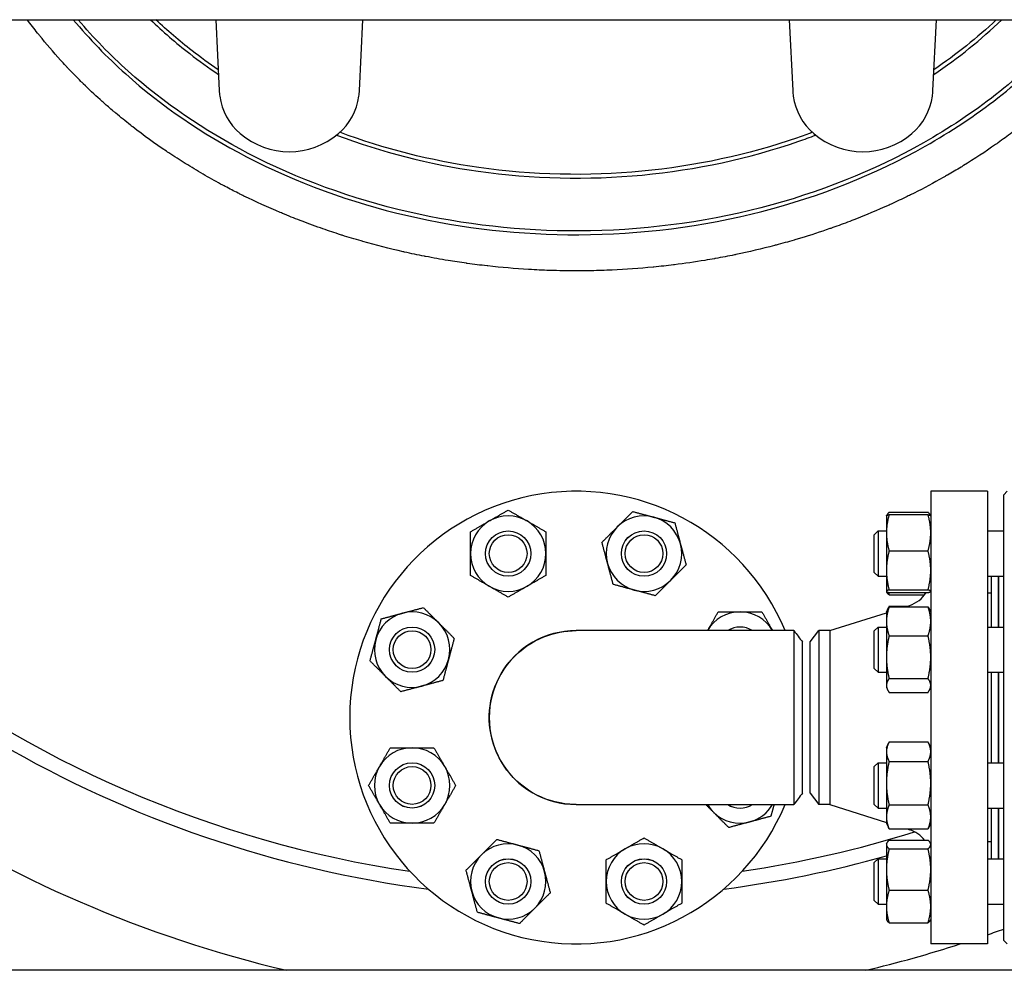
# Model space of a CAD drawing. Header units: inches. Extents: x 18 to 846, y -44 to 561.
# Tile 532 of 642: x 721 to 738, y 210 to 226. Entities that reach past the tile are written whole.
import ezdxf

# ---------------------------------------------------------------- set-up
doc = ezdxf.new("R2010")
doc.units = ezdxf.units.IN
doc.header["$LTSCALE"] = 24
doc.header["$MEASUREMENT"] = 0
doc.layers.add('Visible (ANSI)', color=7, linetype='Continuous', lineweight=30)

msp = doc.modelspace()

# ---------------------------------------------------------------- linework, layer by layer
at = {"layer": 'Visible (ANSI)'}
for p, q in [((673.0008, 226.2065), (750.0008, 226.2065)), ((724.61314, 226.20651), (724.66935, 225.03133)), ((726.99226, 225.03133), (727.04847, 226.20653)), ((734.11314, 226.20651), (734.16935, 225.03133)), ((736.49226, 225.03133), (736.54847, 226.20653)), ((736.4558, 218.394), (736.4558, 210.894)), ((737.3958, 218.394), (736.4558, 218.394)), ((737.3958, 218.394), (737.3958, 210.894)), ((737.66454, 218.33495), (737.7236, 218.394)), ((737.66454, 210.95306), (737.66454, 218.33495)), ((735.7218, 217.98521), (735.72235, 217.98637)), ((735.7218, 217.98521), (735.7218, 217.70515)), ((735.72235, 217.98637), (735.72778, 217.99802)), ((735.76689, 218.04461), (736.41072, 218.04461)), ((735.76689, 218.00606), (736.41072, 218.00606)), ((736.45526, 217.98637), (736.44983, 217.99802)), ((736.4558, 217.98521), (736.45526, 217.98637)), ((735.5208, 217.67271), (735.5833, 217.73521)), ((735.5208, 217.04771), (735.5208, 217.67271)), ((735.5833, 217.73521), (735.5833, 216.98521)), ((735.5833, 217.73521), (735.7218, 217.73521)), ((735.7218, 217.70515), (735.7218, 217.08131)), ((737.3958, 217.73521), (737.66454, 217.73521)), ((735.76689, 217.40424), (736.41072, 217.40424)), ((735.5208, 217.04771), (735.5833, 216.98521)), ((735.5833, 216.98521), (735.7218, 216.98521)), ((735.7218, 217.08131), (735.7218, 216.73637)), ((737.3958, 216.98521), (737.66454, 216.98521)), ((737.4608, 216.14409), (737.4608, 216.98521)), ((737.5808, 216.14409), (737.5808, 216.98521)), ((737.5858, 216.14409), (737.5858, 216.98521)), ((735.7218, 216.73637), (735.7218, 216.73521)), ((735.7218, 216.73521), (735.72235, 216.73404)), ((735.72235, 216.73404), (735.72778, 216.7224)), ((735.76689, 216.75839), (736.41072, 216.75839)), ((735.76689, 216.71436), (736.41072, 216.71436)), ((735.76689, 216.67581), (736.35253, 216.67581)), ((736.4558, 216.73521), (736.45526, 216.73404)), ((737.4558, 216.704), (737.3958, 216.704)), ((737.4558, 216.704), (737.4558, 216.14409)), ((735.73768, 216.42814), (735.75603, 216.46748)), ((735.76689, 216.48943), (736.06252, 216.48943)), ((735.76689, 216.47629), (736.41072, 216.47629)), ((736.021, 216.47629), (736.10678, 216.50345)), ((737.4558, 216.584), (737.4608, 216.584)), ((737.5808, 216.584), (737.5858, 216.584)), ((734.78247, 216.084), (735.7218, 216.38152)), ((735.7218, 216.39409), (735.73768, 216.42814)), ((735.7218, 216.39409), (735.7218, 216.23717)), ((736.4558, 216.39409), (736.43993, 216.42814)), ((735.5208, 216.08159), (735.5833, 216.14409)), ((735.5833, 216.14409), (735.5833, 215.39409)), ((735.5833, 216.14409), (735.7218, 216.14409)), ((735.7218, 216.23717), (735.7218, 215.64446)), ((737.3958, 216.14409), (737.66454, 216.14409)), ((734.18842, 216.084), (730.58351, 216.084)), ((734.4558, 215.8965), (734.59968, 216.084)), ((734.78247, 216.084), (734.59968, 216.084)), ((734.59968, 216.084), (734.59968, 213.204)), ((734.78247, 216.084), (734.78247, 213.204)), ((735.5208, 215.45659), (735.5208, 216.08159)), ((735.76689, 215.99806), (736.41072, 215.99806)), ((734.3308, 213.39154), (734.3308, 215.89649)), ((734.4558, 213.3915), (734.4558, 215.8965)), ((735.7218, 215.64446), (735.7218, 215.17638)), ((735.5208, 215.45659), (735.5833, 215.39409)), ((735.5833, 215.39409), (735.7218, 215.39409)), ((737.3958, 215.39409), (737.66454, 215.39409)), ((737.4558, 215.39409), (737.4558, 213.89391)), ((737.4608, 213.89391), (737.4608, 215.39409)), ((737.5808, 213.89391), (737.5808, 215.39409)), ((737.5858, 213.89391), (737.5858, 215.39409)), ((735.7218, 215.17638), (735.7218, 215.14409)), ((735.7218, 215.14409), (735.73768, 215.11004)), ((735.76689, 215.29086), (736.41072, 215.29086)), ((736.4558, 215.14409), (736.43993, 215.11004)), ((735.76689, 215.0619), (736.41072, 215.0619)), ((735.7218, 214.14391), (735.75603, 214.2173)), ((735.76689, 214.23926), (736.41072, 214.23926)), ((736.4558, 214.14391), (736.42158, 214.2173)), ((735.7218, 214.14391), (735.7218, 214.07824)), ((735.7218, 214.07824), (735.7218, 213.55704)), ((735.5208, 213.83141), (735.5833, 213.89391)), ((735.5833, 213.89391), (735.5833, 213.14391)), ((735.5833, 213.89391), (735.7218, 213.89391)), ((735.76689, 213.91721), (736.41072, 213.91721)), ((737.3958, 213.89391), (737.66454, 213.89391)), ((735.5208, 213.20641), (735.5208, 213.83141)), ((735.7218, 213.55704), (735.7218, 212.99772)), ((734.4558, 213.3915), (734.59968, 213.204)), ((730.58351, 213.204), (734.18842, 213.204)), ((734.78247, 213.204), (734.59968, 213.204)), ((734.78247, 213.204), (735.7218, 212.90648)), ((735.5208, 213.20641), (735.5833, 213.14391)), ((735.76689, 213.19687), (736.41072, 213.19687)), ((735.5833, 213.14391), (735.7218, 213.14391)), ((737.3958, 213.14391), (737.66454, 213.14391)), ((737.4558, 213.14391), (737.4558, 212.584)), ((737.4608, 212.3028), (737.4608, 213.14391)), ((737.5808, 212.3028), (737.5808, 213.14391)), ((737.5858, 212.3028), (737.5858, 213.14391)), ((735.7218, 212.99772), (735.7218, 212.89391)), ((735.7218, 212.89391), (735.75603, 212.82052)), ((736.4558, 212.89391), (736.42158, 212.82052)), ((735.76689, 212.79857), (736.41072, 212.79857)), ((736.06252, 212.79857), (736.10678, 212.78455)), ((737.4558, 212.704), (737.4608, 212.704)), ((737.5808, 212.704), (737.5858, 212.704)), ((735.7218, 212.5528), (735.72778, 212.56561)), ((735.7218, 212.5528), (735.7218, 212.54024)), ((735.7218, 212.54024), (735.7218, 212.12609)), ((735.76689, 212.6122), (736.41072, 212.6122)), ((736.4558, 212.5528), (736.44983, 212.56561)), ((737.4558, 212.584), (737.3958, 212.584)), ((735.76689, 212.46829), (736.41072, 212.46829)), ((735.5208, 212.2403), (735.5833, 212.3028)), ((735.5208, 211.6153), (735.5208, 212.2403)), ((735.5833, 212.3028), (735.5833, 211.5528)), ((735.5833, 212.3028), (735.7218, 212.3028)), ((737.3958, 212.3028), (737.66454, 212.3028)), ((735.7218, 212.12609), (735.7218, 211.51364)), ((735.76689, 211.78389), (736.41072, 211.78389)), ((735.5208, 211.6153), (735.5833, 211.5528)), ((735.5833, 211.5528), (735.7218, 211.5528)), ((737.3958, 211.5528), (737.66454, 211.5528)), ((735.7218, 211.51364), (735.7218, 211.3028)), ((735.7218, 211.3028), (735.72778, 211.28999)), ((735.76689, 211.24339), (736.41072, 211.24339)), ((736.4558, 211.3028), (736.44983, 211.28999)), ((737.66454, 210.95306), (737.7236, 210.894)), ((737.3958, 210.894), (736.4558, 210.894)), ((750.0008, 210.4565), (673.0008, 210.4565))]:
    msp.add_line(p, q, dxfattribs=at)
for centre, radius in [((729.45572, 217.36021), 0.37513), ((729.45572, 217.36021), 0.375), ((729.45572, 217.36021), 0.3125), ((731.70589, 217.36021), 0.37513), ((731.70589, 217.36021), 0.375), ((731.70589, 217.36021), 0.3125), ((727.8646, 215.76909), 0.37513), ((727.8646, 215.76909), 0.375), ((727.8646, 215.76909), 0.3125), ((727.8646, 213.51891), 0.37513), ((727.8646, 213.51891), 0.375), ((727.8646, 213.51891), 0.3125), ((729.45572, 211.9278), 0.37513), ((729.45572, 211.9278), 0.375), ((729.45572, 211.9278), 0.3125), ((731.70589, 211.9278), 0.37513), ((731.70589, 211.9278), 0.375), ((731.70589, 211.9278), 0.3125)]:
    msp.add_circle(centre, radius, dxfattribs=at)
for centre, radius, start, end in [((725.66821, 225.0791), 1, 187.965548, 229.428759), ((725.9934, 225.0791), 1, 310.571241, 352.034452), ((735.16821, 225.0791), 1, 187.965548, 229.428759), ((735.4934, 225.0791), 1, 310.571241, 352.034452), ((725.8308, 225.269), 1.25, 229.428759, 310.571241), ((735.3308, 225.269), 1.25, 229.428759, 310.571241), ((730.5808, 230.644), 18.75, 202.078969, 261.558657), ((730.5808, 230.644), 19, 217, 262.601049), ((730.5808, 214.644), 3.75, 22.581673, 337.418327), ((730.5808, 230.644), 20.75, 217, 256.628632), ((729.45572, 217.36021), 0.625, 60, 120), ((731.70589, 217.36021), 0.625, 75, 135), ((731.70589, 217.36021), 0.625, 15, 75), ((729.45572, 217.36021), 0.625, 120, 180), ((729.45572, 217.36021), 0.625, 0, 60), ((731.70589, 217.36021), 0.625, 135, 195), ((731.70589, 217.36021), 0.625, 315, 15), ((729.45572, 217.36021), 0.625, 180, 240), ((729.45572, 217.36021), 0.625, 300, 0), ((731.70589, 217.36021), 0.625, 195, 255), ((729.45572, 217.36021), 0.625, 240, 300), ((731.70589, 217.36021), 0.625, 255, 315), ((735.9558, 216.98012), 0.5, 287.574716, 327.891966), ((727.8646, 215.76909), 0.625, 105, 165), ((727.8646, 215.76909), 0.625, 45, 105), ((733.29701, 215.76909), 0.625, 90, 149.744484), ((733.29701, 215.76909), 0.625, 30.255516, 90), ((727.8646, 215.76909), 0.625, 345, 45), ((733.29701, 215.76909), 0.37513, 57.085092, 122.914908), ((733.29701, 215.76909), 0.375, 57.114984, 122.885016), ((730.5808, 214.644), 1.44, 89.94622, 270.05378), ((727.8646, 215.76909), 0.625, 165, 225), ((727.8646, 215.76909), 0.625, 285, 345), ((727.8646, 215.76909), 0.625, 225, 285), ((727.8646, 213.51891), 0.625, 90, 150), ((727.8646, 213.51891), 0.625, 30, 90), ((727.8646, 213.51891), 0.625, 150, 210), ((727.8646, 213.51891), 0.625, 330, 30), ((727.8646, 213.51891), 0.625, 210, 270), ((727.8646, 213.51891), 0.625, 270, 330), ((733.29701, 213.51891), 0.625, 210.255516, 225), ((733.29701, 213.51891), 0.37513, 237.085092, 302.914908), ((733.29701, 213.51891), 0.375, 237.114984, 302.885016), ((733.29701, 213.51891), 0.625, 285, 329.744484), ((733.29701, 213.51891), 0.625, 225, 285), ((730.5808, 230.644), 18.75, 278.441343, 287.395406), ((735.9558, 212.30789), 0.5, 37.489944, 72.425284), ((729.45572, 211.9278), 0.625, 75, 135), ((729.45572, 211.9278), 0.625, 15, 75), ((731.70589, 211.9278), 0.625, 60, 120), ((729.45572, 211.9278), 0.625, 135, 195), ((731.70589, 211.9278), 0.625, 120, 180), ((731.70589, 211.9278), 0.625, 0, 60), ((730.5808, 230.644), 19, 277.398951, 285.69872), ((729.45572, 211.9278), 0.625, 315, 15), ((731.70589, 211.9278), 0.625, 180, 240), ((731.70589, 211.9278), 0.625, 300, 0), ((729.45572, 211.9278), 0.625, 195, 255), ((729.45572, 211.9278), 0.625, 255, 315), ((731.70589, 211.9278), 0.625, 240, 300), ((730.5808, 230.644), 20.75, 289.173737, 289.961282), ((730.5808, 230.644), 20.75, 283.371368, 287.860284)]:
    msp.add_arc(centre, radius, start, end, dxfattribs=at)
for points, knots in [([(739.67116, 226.20651), (739.55413, 226.04808), (739.43134, 225.89352), (739.30381, 225.74366), (739.29233, 225.73017), (739.28081, 225.71671), (739.26925, 225.7033), (739.2209, 225.64718), (739.17188, 225.59172), (739.12222, 225.53692), (739.10964, 225.52304), (739.09702, 225.5092), (739.08436, 225.49541), (739.07229, 225.48226), (739.06019, 225.46915), (739.04805, 225.45608), (738.90844, 225.30579), (738.76406, 225.1607), (738.6158, 225.02112), (738.6029, 225.00897), (738.58997, 224.99687), (738.57701, 224.9848), (738.54307, 224.95321), (738.50893, 224.9219), (738.4746, 224.89088), (738.43914, 224.85883), (738.4034, 224.82703), (738.36741, 224.79547), (738.3546, 224.78424), (738.34175, 224.77304), (738.32887, 224.76188), (738.32866, 224.76169), (738.32844, 224.7615), (738.32823, 224.76132), (738.17144, 224.62537), (738.00985, 224.49419), (737.84423, 224.36813), (737.83078, 224.3579), (737.8173, 224.34769), (737.8038, 224.33753), (737.72674, 224.27949), (737.64883, 224.22256), (737.57016, 224.16676), (737.5565, 224.15708), (737.54283, 224.14743), (737.52913, 224.13782), (737.35571, 224.01611), (737.17866, 223.89989), (736.99889, 223.78939), (736.98521, 223.78098), (736.97152, 223.77261), (736.95781, 223.76427), (736.88355, 223.71908), (736.80885, 223.67487), (736.73378, 223.63165), (736.72333, 223.62563), (736.71288, 223.61964), (736.70241, 223.61366), (736.6891, 223.60605), (736.67578, 223.59848), (736.66244, 223.59093), (736.50353, 223.50103), (736.34214, 223.41501), (736.17867, 223.33295), (736.15349, 223.32032), (736.12827, 223.30777), (736.103, 223.29532), (736.09046, 223.28915), (736.07791, 223.283), (736.06535, 223.27687), (735.97787, 223.23418), (735.88983, 223.19262), (735.80127, 223.15219), (735.78907, 223.14661), (735.77685, 223.14106), (735.76462, 223.13553), (735.57273, 223.04874), (735.37851, 222.96724), (735.18255, 222.8911), (735.17116, 222.88667), (735.15976, 222.88226), (735.14836, 222.87787), (735.05466, 222.8418), (734.96058, 222.80694), (734.86618, 222.77331), (734.8554, 222.76946), (734.84462, 222.76564), (734.83383, 222.76183), (734.81802, 222.75625), (734.8022, 222.7507), (734.78637, 222.74518), (734.62566, 222.68919), (734.46363, 222.63656), (734.30051, 222.5873), (734.27406, 222.57932), (734.24759, 222.57142), (734.22108, 222.56361), (734.21173, 222.56085), (734.20238, 222.55811), (734.19303, 222.55538), (734.09338, 222.52628), (733.99335, 222.49843), (733.89299, 222.47183), (733.88436, 222.46955), (733.87572, 222.46727), (733.86708, 222.465), (733.6551, 222.40931), (733.44175, 222.35924), (733.2274, 222.31473), (733.22032, 222.31326), (733.21325, 222.3118), (733.20617, 222.31034), (733.10119, 222.28873), (732.99596, 222.26845), (732.89055, 222.2495), (732.88431, 222.24838), (732.87807, 222.24726), (732.87183, 222.24615), (732.81967, 222.23685), (732.76746, 222.22788), (732.71521, 222.21923), (732.54736, 222.19145), (732.37892, 222.16699), (732.21002, 222.14584), (732.2055, 222.14528), (732.20097, 222.14471), (732.19644, 222.14415), (732.0868, 222.13054), (731.97698, 222.11832), (731.86701, 222.1075), (731.86338, 222.10715), (731.85974, 222.10679), (731.85611, 222.10644), (731.63041, 222.08442), (731.40411, 222.06828), (731.17756, 222.05799), (731.17585, 222.05792), (731.17414, 222.05784), (731.17242, 222.05776), (731.05893, 222.05266), (730.94537, 222.04902), (730.83179, 222.04686), (730.83107, 222.04684), (730.83035, 222.04683), (730.82963, 222.04681), (730.74917, 222.04529), (730.66869, 222.04451), (730.58822, 222.04447), (730.44001, 222.04438), (730.2918, 222.0468), (730.14369, 222.05172), (730.14241, 222.05176), (730.14114, 222.05181), (730.13986, 222.05185), (730.02692, 222.05563), (729.91407, 222.06087), (729.80127, 222.06756), (729.79897, 222.0677), (729.79667, 222.06784), (729.79437, 222.06798), (729.56874, 222.08149), (729.34335, 222.10083), (729.11859, 222.12603), (729.1144, 222.1265), (729.11021, 222.12697), (729.10603, 222.12744), (728.99684, 222.13979), (728.8878, 222.15352), (728.77897, 222.16863), (728.77393, 222.16933), (728.76889, 222.17004), (728.76385, 222.17074), (728.66227, 222.18497), (728.56086, 222.2004), (728.45967, 222.21704), (728.3356, 222.23744), (728.21175, 222.25968), (728.08821, 222.28374), (728.08159, 222.28503), (728.07497, 222.28633), (728.06835, 222.28763), (727.95801, 222.30931), (727.84792, 222.33245), (727.73814, 222.35706), (727.73074, 222.35872), (727.72335, 222.36038), (727.71595, 222.36206), (727.49173, 222.41275), (727.26883, 222.46957), (727.0478, 222.53253), (727.03882, 222.53509), (727.02984, 222.53766), (727.02086, 222.54024), (726.96734, 222.55561), (726.91394, 222.57134), (726.86066, 222.58744), (726.80978, 222.6028), (726.75901, 222.61849), (726.70836, 222.63451), (726.69854, 222.63762), (726.68873, 222.64074), (726.67891, 222.64387), (726.58149, 222.67495), (726.48449, 222.70725), (726.38797, 222.74076), (726.27235, 222.78089), (726.15718, 222.82285), (726.04255, 222.86663), (726.03108, 222.87102), (726.01962, 222.87542), (726.00816, 222.87984), (725.91042, 222.91752), (725.81308, 222.95654), (725.71622, 222.99689), (725.70417, 223.00191), (725.69213, 223.00695), (725.68009, 223.01201), (725.47725, 223.09732), (725.27657, 223.18848), (725.07884, 223.28539), (725.06603, 223.29166), (725.05325, 223.29796), (725.04047, 223.30428), (725.02127, 223.31378), (725.00209, 223.32334), (724.98294, 223.33295), (724.91118, 223.36897), (724.83982, 223.40576), (724.7689, 223.4433), (724.75581, 223.45023), (724.74273, 223.45719), (724.72966, 223.46417), (724.63154, 223.51661), (724.53429, 223.5705), (724.43799, 223.6258), (724.34009, 223.68203), (724.24286, 223.73991), (724.14642, 223.79942), (724.13276, 223.80786), (724.1191, 223.81633), (724.10547, 223.82483), (724.01456, 223.88151), (723.92438, 223.93965), (723.83504, 223.99923), (723.82134, 224.00836), (723.80766, 224.01753), (723.794, 224.02674), (723.60455, 224.15439), (723.41897, 224.28856), (723.23827, 224.42898), (723.22488, 224.43938), (723.21151, 224.44982), (723.19817, 224.4603), (723.11579, 224.525), (723.03444, 224.591), (722.95421, 224.65828), (722.94102, 224.66935), (722.92785, 224.68044), (722.91472, 224.69158), (722.88726, 224.71486), (722.85992, 224.7383), (722.83273, 224.76188), (722.78647, 224.802), (722.74063, 224.84253), (722.69523, 224.88346), (722.60103, 224.96839), (722.50822, 225.05549), (722.41705, 225.14469), (722.40436, 225.15711), (722.3917, 225.16956), (722.37908, 225.18206), (722.30622, 225.25417), (722.23445, 225.32762), (722.16387, 225.40236), (722.15181, 225.41514), (722.13978, 225.42795), (722.12779, 225.4408), (722.09781, 225.47292), (722.06806, 225.50528), (722.03853, 225.53787), (721.91897, 225.66984), (721.80321, 225.80557), (721.6918, 225.94475), (721.68137, 225.95778), (721.67098, 225.97083), (721.66063, 225.98392), (721.60267, 226.0572), (721.54592, 226.13141), (721.49045, 226.2065)], [0.291761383, 0.291761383, 0.291761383, 0.291761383, 0.301451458, 0.301451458, 0.301451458, 0.302323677, 0.302323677, 0.302323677, 0.305972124, 0.305972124, 0.305972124, 0.306896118, 0.306896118, 0.306896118, 0.307776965, 0.307776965, 0.307776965, 0.317905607, 0.317905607, 0.317905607, 0.318787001, 0.318787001, 0.318787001, 0.321095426, 0.321095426, 0.321095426, 0.323480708, 0.323480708, 0.323480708, 0.324329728, 0.324329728, 0.324329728, 0.324343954, 0.324343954, 0.324343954, 0.334680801, 0.334680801, 0.334680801, 0.335520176, 0.335520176, 0.335520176, 0.340310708, 0.340310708, 0.340310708, 0.341142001, 0.341142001, 0.341142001, 0.351665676, 0.351665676, 0.351665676, 0.352466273, 0.352466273, 0.352466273, 0.356803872, 0.356803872, 0.356803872, 0.35740742, 0.35740742, 0.35740742, 0.358174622, 0.358174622, 0.358174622, 0.367313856, 0.367313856, 0.367313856, 0.368721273, 0.368721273, 0.368721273, 0.369419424, 0.369419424, 0.369419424, 0.374281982, 0.374281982, 0.374281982, 0.374952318, 0.374952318, 0.374952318, 0.385472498, 0.385472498, 0.385472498, 0.386083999, 0.386083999, 0.386083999, 0.391108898, 0.391108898, 0.391108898, 0.391682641, 0.391682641, 0.391682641, 0.392523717, 0.392523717, 0.392523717, 0.401062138, 0.401062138, 0.401062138, 0.402446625, 0.402446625, 0.402446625, 0.402934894, 0.402934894, 0.402934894, 0.408136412, 0.408136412, 0.408136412, 0.408584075, 0.408584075, 0.408584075, 0.4195652, 0.4195652, 0.4195652, 0.419927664, 0.419927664, 0.419927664, 0.42530397, 0.42530397, 0.42530397, 0.425622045, 0.425622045, 0.425622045, 0.428281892, 0.428281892, 0.428281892, 0.436826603, 0.436826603, 0.436826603, 0.437055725, 0.437055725, 0.437055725, 0.44260164, 0.44260164, 0.44260164, 0.442785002, 0.442785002, 0.442785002, 0.454166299, 0.454166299, 0.454166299, 0.454252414, 0.454252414, 0.454252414, 0.459954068, 0.459954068, 0.459954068, 0.459990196, 0.459990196, 0.459990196, 0.464029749, 0.464029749, 0.464029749, 0.471470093, 0.471470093, 0.471470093, 0.471534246, 0.471534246, 0.471534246, 0.477207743, 0.477207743, 0.477207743, 0.477323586, 0.477323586, 0.477323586, 0.488672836, 0.488672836, 0.488672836, 0.488884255, 0.488884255, 0.488884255, 0.49439829, 0.49439829, 0.49439829, 0.494653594, 0.494653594, 0.494653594, 0.499800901, 0.499800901, 0.499800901, 0.506111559, 0.506111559, 0.506111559, 0.506449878, 0.506449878, 0.506449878, 0.512087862, 0.512087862, 0.512087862, 0.51246775, 0.51246775, 0.51246775, 0.523987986, 0.523987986, 0.523987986, 0.524456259, 0.524456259, 0.524456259, 0.527247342, 0.527247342, 0.527247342, 0.529912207, 0.529912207, 0.529912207, 0.530428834, 0.530428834, 0.530428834, 0.535559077, 0.535559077, 0.535559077, 0.541703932, 0.541703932, 0.541703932, 0.54231888, 0.54231888, 0.54231888, 0.547563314, 0.547563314, 0.547563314, 0.548215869, 0.548215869, 0.548215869, 0.559212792, 0.559212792, 0.559212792, 0.559924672, 0.559924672, 0.559924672, 0.56099478, 0.56099478, 0.56099478, 0.565005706, 0.565005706, 0.565005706, 0.565746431, 0.565746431, 0.565746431, 0.571308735, 0.571308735, 0.571308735, 0.576963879, 0.576963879, 0.576963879, 0.57776545, 0.57776545, 0.57776545, 0.583109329, 0.583109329, 0.583109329, 0.583928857, 0.583928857, 0.583928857, 0.595294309, 0.595294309, 0.595294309, 0.596136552, 0.596136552, 0.596136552, 0.601339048, 0.601339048, 0.601339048, 0.602194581, 0.602194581, 0.602194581, 0.603984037, 0.603984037, 0.603984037, 0.607028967, 0.607028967, 0.607028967, 0.613347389, 0.613347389, 0.613347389, 0.614226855, 0.614226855, 0.614226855, 0.619301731, 0.619301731, 0.619301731, 0.620169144, 0.620169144, 0.620169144, 0.622337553, 0.622337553, 0.622337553, 0.631118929, 0.631118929, 0.631118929, 0.631940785, 0.631940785, 0.631940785, 0.636542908, 0.636542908, 0.636542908, 0.636542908]), ([(722.25196, 226.20659), (722.51529, 225.88959), (722.80575, 225.58911), (723.7104, 224.77929), (724.38475, 224.31832), (725.94504, 223.50729), (726.84696, 223.17851), (728.70908, 222.74731), (729.66771, 222.64065), (731.65253, 222.64776), (732.67846, 222.77795), (734.61837, 223.27732), (735.53401, 223.64173), (737.2156, 224.59234), (737.97714, 225.18407), (738.71274, 225.97604), (738.81302, 226.09018), (738.90965, 226.20657)], [-5.70959733, -5.70959733, -5.70959733, -5.70959733, -5.56784523, -5.56784523, -5.30152743, -5.30152743, -5.00175331, -5.00175331, -4.70778552, -4.70778552, -4.3927688, -4.3927688, -4.08388685, -4.08388685, -3.76720646, -3.76720646, -3.71518057, -3.71518057, -3.71518057, -3.71518057]), ([(738.82819, 226.20656), (738.74265, 226.10487), (738.65426, 226.00492), (737.93606, 225.23168), (737.17967, 224.64382), (735.5083, 223.69899), (734.59774, 223.33655), (732.66802, 222.8398), (731.6472, 222.71024), (729.67225, 222.70317), (728.71838, 222.80931), (726.86595, 223.23827), (725.96896, 223.5653), (724.41794, 224.37151), (723.74794, 224.82957), (722.86287, 225.62186), (722.58583, 225.90671), (722.33343, 226.20659)], [3.72119234, 3.72119234, 3.72119234, 3.72119234, 3.76720646, 3.76720646, 4.08388685, 4.08388685, 4.3927688, 4.3927688, 4.70778552, 4.70778552, 5.00175331, 5.00175331, 5.30152743, 5.30152743, 5.56784523, 5.56784523, 5.70358544, 5.70358544, 5.70358544, 5.70358544]), ([(723.53, 226.20658), (723.73358, 226.01006), (723.9506, 225.82207), (724.33347, 225.52442), (724.49251, 225.40942), (724.65661, 225.29901)], [-2.463249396, -2.463249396, -2.463249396, -2.463249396, -2.355963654, -2.355963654, -2.284149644, -2.284149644, -2.284149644, -2.284149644]), ([(724.65287, 225.37701), (724.50358, 225.4786), (724.35862, 225.58404), (724.00824, 225.85643), (723.80865, 226.02788), (723.6204, 226.20657)], [2.289839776, 2.289839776, 2.289839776, 2.289839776, 2.355963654, 2.355963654, 2.454970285, 2.454970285, 2.454970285, 2.454970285]), ([(724.65281, 225.37705), (724.50355, 225.47863), (724.3586, 225.58405), (724.00827, 225.85641), (723.8087, 226.02784), (723.62047, 226.2065)], [2.289848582, 2.289848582, 2.289848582, 2.289848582, 2.355963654, 2.355963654, 2.454957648, 2.454957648, 2.454957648, 2.454957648]), ([(726.61313, 224.29409), (727.35541, 224.01261), (728.14705, 223.81051), (729.85405, 223.56865), (730.77355, 223.54762), (732.56958, 223.71803), (733.44624, 223.90709), (734.36241, 224.225), (734.45583, 224.25893), (734.54848, 224.29409)], [-2.024603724, -2.024603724, -2.024603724, -2.024603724, -1.750991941, -1.750991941, -1.449405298, -1.449405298, -1.151145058, -1.151145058, -1.116988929, -1.116988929, -1.116988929, -1.116988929]), ([(734.49418, 224.3404), (734.41263, 224.30976), (734.33049, 224.28008), (733.43064, 223.96783), (732.55884, 223.77979), (730.77254, 223.6103), (729.85792, 223.63122), (728.17197, 223.8701), (727.39593, 224.06694), (726.66743, 224.34041)], [1.120956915, 1.120956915, 1.120956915, 1.120956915, 1.151145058, 1.151145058, 1.449405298, 1.449405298, 1.750991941, 1.750991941, 2.020635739, 2.020635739, 2.020635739, 2.020635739]), ([(734.49418, 224.3404), (734.41263, 224.30976), (734.33049, 224.28008), (733.43064, 223.96783), (732.55884, 223.77979), (730.77254, 223.6103), (729.85792, 223.63122), (728.17198, 223.8701), (727.39594, 224.06693), (726.66744, 224.3404)], [1.120957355, 1.120957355, 1.120957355, 1.120957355, 1.151145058, 1.151145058, 1.449405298, 1.449405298, 1.750991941, 1.750991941, 2.020634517, 2.020634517, 2.020634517, 2.020634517]), ([(730.5835, 213.20405), (730.54806, 213.20402), (730.51262, 213.20531), (730.26049, 213.22394), (730.04763, 213.28977), (729.6718, 213.50797), (729.50912, 213.66024), (729.2677, 214.01916), (729.18835, 214.22505), (729.12672, 214.65148), (729.14463, 214.87176), (729.27328, 215.27926), (729.38223, 215.46676), (729.67047, 215.77805), (729.84982, 215.90142), (730.21713, 216.04866), (730.40027, 216.0839), (730.58351, 216.08398)], [-1.57267427, -1.57267427, -1.57267427, -1.57267427, -1.49882494, -1.49882494, -1.04590561, -1.04590561, -0.59274122, -0.59274122, -0.1436733, -0.1436733, 0.30609723, 0.30609723, 0.74775686, 0.74775686, 1.1908901, 1.1908901, 1.57267427, 1.57267427, 1.57267427, 1.57267427]), ([(734.18842, 216.08398), (734.18842, 216.0839), (734.18842, 216.04866), (734.18842, 215.90142), (734.18842, 215.77805), (734.18843, 215.46676), (734.18843, 215.27926), (734.18843, 214.87176), (734.18843, 214.65148), (734.18843, 214.22505), (734.18843, 214.01916), (734.18842, 213.66024), (734.18842, 213.50797), (734.18842, 213.28977), (734.18842, 213.22394), (734.18842, 213.20531), (734.18842, 213.20402), (734.18842, 213.20405)], [-1.57267431, -1.57267431, -1.57267431, -1.57267431, -1.1908901, -1.1908901, -0.74775686, -0.74775686, -0.30609723, -0.30609723, 0.1436733, 0.1436733, 0.59274122, 0.59274122, 1.04590561, 1.04590561, 1.49882494, 1.49882494, 1.57267431, 1.57267431, 1.57267431, 1.57267431])]:
    msp.add_open_spline(points, degree=3, knots=knots, dxfattribs=at)
for points in [[(736.50506, 225.29895), (736.91425, 225.57436), (737.29167, 225.87858), (737.63162, 226.20658)], [(737.54121, 226.20658), (737.22713, 225.90861), (736.88153, 225.63075), (736.50879, 225.37695)], [(737.54113, 226.2065), (737.22707, 225.90856), (736.88149, 225.63072), (736.50879, 225.37695)], [(724.66935, 225.03133), (724.6708, 225.00102), (724.67363, 224.97071), (724.67785, 224.94053)], [(726.98375, 224.94053), (726.98797, 224.97066), (726.99081, 225.00096), (726.99226, 225.03133)], [(734.16935, 225.03133), (734.1708, 225.00102), (734.17363, 224.97071), (734.17785, 224.94053)], [(736.48375, 224.94053), (736.48797, 224.97066), (736.49081, 225.00096), (736.49226, 225.03133)], [(734.18842, 216.084), (734.23588, 216.0215), (734.28334, 215.959), (734.3308, 215.8965)], [(734.3308, 213.3915), (734.28334, 213.329), (734.23588, 213.2665), (734.18842, 213.204)]]:
    msp.add_open_spline(points, degree=3, dxfattribs=at)
for points, weights in [([(729.14322, 217.90147), (729.28825, 217.98521), (729.45572, 218.0819)], [1, 1.0379548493, 1]), ([(729.45572, 218.0819), (729.62318, 217.98521), (729.76822, 217.90147)], [1, 1.0379548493, 1]), ([(731.26395, 217.80215), (731.38237, 217.92057), (731.51911, 218.0573)], [1, 1.0379548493, 1]), ([(731.51911, 218.0573), (731.70589, 218.00726), (731.86766, 217.96391)], [1, 1.0379548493, 1]), ([(731.86766, 217.96391), (732.02942, 217.92057), (732.2162, 217.87052)], [1, 1.0379548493, 1]), ([(735.76689, 218.00606), (735.7218, 217.8448), (735.7218, 217.70515)], [1, 1.0379548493, 1]), ([(735.72235, 217.98637), (735.72661, 217.99552), (735.76689, 218.00606)], [1.00744590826, 1.03377061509, 1]), ([(735.76689, 218.04461), (735.73222, 218.01496), (735.72432, 217.98906)], [1, 1.02892942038, 1.01375847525]), ([(736.45329, 217.98906), (736.44538, 218.01496), (736.41072, 218.04461)], [1.01375847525, 1.02892942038, 1]), ([(736.41072, 218.00606), (736.451, 217.99552), (736.45526, 217.98637)], [1, 1.03377061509, 1.00744590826]), ([(736.4558, 217.70515), (736.4558, 217.8448), (736.41072, 218.00606)], [1, 1.0379548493, 1]), ([(728.83072, 217.72105), (728.99818, 217.81774), (729.14322, 217.90147)], [1, 1.0379548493, 1]), ([(729.76822, 217.90147), (729.91325, 217.81774), (730.08072, 217.72105)], [1, 1.0379548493, 1]), ([(731.0088, 217.54699), (731.14553, 217.68373), (731.26395, 217.80215)], [1, 1.0379548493, 1]), ([(732.2162, 217.87052), (732.26625, 217.68373), (732.3096, 217.52197)], [1, 1.0379548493, 1]), ([(728.83072, 217.36021), (728.83072, 217.52768), (728.83072, 217.72105)], [1, 1.0379548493, 1]), ([(730.08072, 217.72105), (730.08072, 217.52768), (730.08072, 217.36021)], [1, 1.0379548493, 1]), ([(735.7218, 217.70515), (735.7218, 217.56549), (735.76689, 217.40424)], [1, 1.0379548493, 1]), ([(736.41072, 217.40424), (736.4558, 217.56549), (736.4558, 217.70515)], [1, 1.0379548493, 1]), ([(731.10219, 217.19845), (731.05885, 217.36021), (731.0088, 217.54699)], [1, 1.0379548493, 1]), ([(732.3096, 217.52197), (732.35294, 217.36021), (732.40299, 217.17342)], [1, 1.0379548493, 1]), ([(728.83072, 216.99936), (728.83072, 217.19274), (728.83072, 217.36021)], [1, 1.0379548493, 1]), ([(730.08072, 217.36021), (730.08072, 217.19274), (730.08072, 216.99936)], [1, 1.0379548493, 1]), ([(735.76689, 217.40424), (735.7218, 217.23118), (735.7218, 217.08131)], [1, 1.0379548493, 1]), ([(736.4558, 217.08131), (736.4558, 217.23118), (736.41072, 217.40424)], [1, 1.0379548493, 1]), ([(731.19558, 216.8499), (731.14553, 217.03668), (731.10219, 217.19845)], [1, 1.0379548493, 1]), ([(732.40299, 217.17342), (732.26625, 217.03668), (732.14784, 216.91827)], [1, 1.0379548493, 1]), ([(729.14322, 216.81894), (728.99818, 216.90268), (728.83072, 216.99936)], [1, 1.0379548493, 1]), ([(730.08072, 216.99936), (729.91325, 216.90268), (729.76822, 216.81894)], [1, 1.0379548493, 1]), ([(735.7218, 217.08131), (735.7218, 216.93144), (735.76689, 216.75839)], [1, 1.0379548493, 1]), ([(736.41072, 216.75839), (736.4558, 216.93144), (736.4558, 217.08131)], [1, 1.0379548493, 1]), ([(729.45572, 216.63852), (729.28825, 216.73521), (729.14322, 216.81894)], [1, 1.0379548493, 1]), ([(729.76822, 216.81894), (729.62318, 216.73521), (729.45572, 216.63852)], [1, 1.0379548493, 1]), ([(731.54413, 216.7565), (731.38237, 216.79985), (731.19558, 216.8499)], [1, 1.0379548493, 1]), ([(732.14784, 216.91827), (732.02942, 216.79985), (731.89268, 216.66311)], [1, 1.0379548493, 1]), ([(731.89268, 216.66311), (731.70589, 216.71316), (731.54413, 216.7565)], [1, 1.0379548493, 1]), ([(735.76689, 216.75839), (735.7218, 216.74659), (735.7218, 216.73637)], [1, 1.0379548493, 1]), ([(735.7218, 216.73637), (735.7218, 216.72616), (735.76689, 216.71436)], [1, 1.0379548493, 1]), ([(735.76689, 216.67581), (735.73797, 216.70054), (735.72778, 216.7224)], [1, 1.02401877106, 1.01763819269]), ([(735.75462, 216.71778), (735.76024, 216.69718), (735.76689, 216.67581)], [1.00930122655, 1.005426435, 1]), ([(736.4558, 216.73637), (736.4558, 216.74659), (736.41072, 216.75839)], [1, 1.0379548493, 1]), ([(736.41072, 216.71436), (736.4558, 216.72616), (736.4558, 216.73637)], [1, 1.0379548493, 1]), ([(727.70284, 216.3728), (727.8646, 216.41614), (728.05139, 216.46619)], [1, 1.0379548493, 1]), ([(728.05139, 216.46619), (728.18812, 216.32945), (728.30654, 216.21103)], [1, 1.0379548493, 1]), ([(735.76689, 216.47629), (735.7218, 216.34815), (735.7218, 216.23717)], [1, 1.0379548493, 1]), ([(735.73768, 216.42814), (735.7484, 216.45112), (735.76689, 216.47629)], [1.01823627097, 1.01522706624, 1]), ([(735.76689, 216.48943), (735.75462, 216.46595), (735.74582, 216.44394)], [1, 1.01005189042, 1.01477953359]), ([(736.41072, 216.47629), (736.42921, 216.45112), (736.43993, 216.42814)], [1, 1.01522706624, 1.01823627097]), ([(736.4558, 216.23717), (736.4558, 216.34815), (736.41072, 216.47629)], [1, 1.0379548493, 1]), ([(727.2609, 215.93085), (727.30424, 216.09262), (727.35429, 216.2794)], [1, 1.0379548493, 1]), ([(727.35429, 216.2794), (727.54107, 216.32945), (727.70284, 216.3728)], [1, 1.0379548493, 1]), ([(732.75714, 216.084), (732.84022, 216.22792), (732.93617, 216.39409)], [1.00060312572, 1.03765085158, 1]), ([(732.93617, 216.39409), (733.12954, 216.39409), (733.29701, 216.39409)], [1, 1.0379548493, 1]), ([(733.29701, 216.39409), (733.46448, 216.39409), (733.65785, 216.39409)], [1, 1.0379548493, 1]), ([(733.65785, 216.39409), (733.7538, 216.22792), (733.83688, 216.084)], [1, 1.03765085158, 1.00060312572]), ([(728.30654, 216.21103), (728.42496, 216.09262), (728.5617, 215.95588)], [1, 1.0379548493, 1]), ([(735.7218, 216.23717), (735.7218, 216.1262), (735.76689, 215.99806)], [1, 1.0379548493, 1]), ([(736.41072, 215.99806), (736.4558, 216.1262), (736.4558, 216.23717)], [1, 1.0379548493, 1]), ([(728.5617, 215.95588), (728.51165, 215.76909), (728.4683, 215.60733)], [1, 1.0379548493, 1]), ([(735.76689, 215.99806), (735.7218, 215.80857), (735.7218, 215.64446)], [1, 1.0379548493, 1]), ([(736.4558, 215.64446), (736.4558, 215.80857), (736.41072, 215.99806)], [1, 1.0379548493, 1]), ([(727.1675, 215.5823), (727.21755, 215.76909), (727.2609, 215.93085)], [1, 1.0379548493, 1]), ([(735.7218, 215.64446), (735.7218, 215.48036), (735.76689, 215.29086)], [1, 1.0379548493, 1]), ([(736.41072, 215.29086), (736.4558, 215.48036), (736.4558, 215.64446)], [1, 1.0379548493, 1]), ([(727.42266, 215.32715), (727.30424, 215.44557), (727.1675, 215.5823)], [1, 1.0379548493, 1]), ([(728.4683, 215.60733), (728.42496, 215.44557), (728.37491, 215.25878)], [1, 1.0379548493, 1]), ([(727.67781, 215.07199), (727.54107, 215.20873), (727.42266, 215.32715)], [1, 1.0379548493, 1]), ([(728.02636, 215.16539), (727.8646, 215.12204), (727.67781, 215.07199)], [1, 1.0379548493, 1]), ([(728.37491, 215.25878), (728.18812, 215.20873), (728.02636, 215.16539)], [1, 1.0379548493, 1]), ([(735.76689, 215.29086), (735.7218, 215.22951), (735.7218, 215.17638)], [1, 1.0379548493, 1]), ([(735.7218, 215.17638), (735.7218, 215.12325), (735.76689, 215.0619)], [1, 1.0379548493, 1]), ([(736.4558, 215.17638), (736.4558, 215.22951), (736.41072, 215.29086)], [1, 1.0379548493, 1]), ([(736.41072, 215.0619), (736.4558, 215.12325), (736.4558, 215.17638)], [1, 1.0379548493, 1]), ([(735.76689, 214.23926), (735.7218, 214.15297), (735.7218, 214.07824)], [1, 1.0379548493, 1]), ([(736.4558, 214.07824), (736.4558, 214.15297), (736.41072, 214.23926)], [1, 1.0379548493, 1]), ([(727.32333, 213.83141), (727.40707, 213.97644), (727.50375, 214.14391)], [1, 1.0379548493, 1]), ([(727.50375, 214.14391), (727.69713, 214.14391), (727.8646, 214.14391)], [1, 1.0379548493, 1]), ([(727.8646, 214.14391), (728.03207, 214.14391), (728.22544, 214.14391)], [1, 1.0379548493, 1]), ([(728.22544, 214.14391), (728.32213, 213.97644), (728.40586, 213.83141)], [1, 1.0379548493, 1]), ([(735.7218, 214.07824), (735.7218, 214.00351), (735.76689, 213.91721)], [1, 1.0379548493, 1]), ([(736.41072, 213.91721), (736.4558, 214.00351), (736.4558, 214.07824)], [1, 1.0379548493, 1]), ([(735.76689, 213.91721), (735.7218, 213.7242), (735.7218, 213.55704)], [1, 1.0379548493, 1]), ([(736.4558, 213.55704), (736.4558, 213.7242), (736.41072, 213.91721)], [1, 1.0379548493, 1]), ([(727.14291, 213.51891), (727.2396, 213.68638), (727.32333, 213.83141)], [1, 1.0379548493, 1]), ([(728.40586, 213.83141), (728.4896, 213.68638), (728.58629, 213.51891)], [1, 1.0379548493, 1]), ([(727.32333, 213.20641), (727.2396, 213.35144), (727.14291, 213.51891)], [1, 1.0379548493, 1]), ([(728.58629, 213.51891), (728.4896, 213.35144), (728.40586, 213.20641)], [1, 1.0379548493, 1]), ([(735.7218, 213.55704), (735.7218, 213.38989), (735.76689, 213.19687)], [1, 1.0379548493, 1]), ([(736.41072, 213.19687), (736.4558, 213.38989), (736.4558, 213.55704)], [1, 1.0379548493, 1]), ([(727.50375, 212.89391), (727.40707, 213.06138), (727.32333, 213.20641)], [1, 1.0379548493, 1]), ([(728.40586, 213.20641), (728.32213, 213.06138), (728.22544, 212.89391)], [1, 1.0379548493, 1]), ([(732.85507, 213.07697), (732.79281, 213.13923), (732.72804, 213.204)], [1, 1.01960093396, 1.01895693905]), ([(733.85968, 213.204), (733.83497, 213.1118), (733.80732, 213.0086)], [1.01883536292, 1.02061936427, 1]), ([(735.76689, 213.19687), (735.7218, 213.09015), (735.7218, 212.99772)], [1, 1.0379548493, 1]), ([(736.4558, 212.99772), (736.4558, 213.09015), (736.41072, 213.19687)], [1, 1.0379548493, 1]), ([(733.11022, 212.82182), (732.97349, 212.95855), (732.85507, 213.07697)], [1, 1.0379548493, 1]), ([(727.8646, 212.89391), (727.69713, 212.89391), (727.50375, 212.89391)], [1, 1.0379548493, 1]), ([(728.22544, 212.89391), (728.03207, 212.89391), (727.8646, 212.89391)], [1, 1.0379548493, 1]), ([(733.45877, 212.91521), (733.29701, 212.87187), (733.11022, 212.82182)], [1, 1.0379548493, 1]), ([(733.80732, 213.0086), (733.62053, 212.95855), (733.45877, 212.91521)], [1, 1.0379548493, 1]), ([(735.7218, 212.99772), (735.7218, 212.90529), (735.76689, 212.79857)], [1, 1.0379548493, 1]), ([(736.41072, 212.79857), (736.4558, 212.90529), (736.4558, 212.99772)], [1, 1.0379548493, 1]), ([(735.76689, 212.79857), (735.76106, 212.80973), (735.75603, 212.82052)], [1, 1.00475051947, 1.00831186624]), ([(736.42158, 212.82052), (736.41655, 212.80973), (736.41072, 212.79857)], [1.00831186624, 1.00475051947, 1]), ([(729.01377, 212.36974), (729.13219, 212.48816), (729.26893, 212.62489)], [1, 1.0379548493, 1]), ([(729.26893, 212.62489), (729.45572, 212.57484), (729.61748, 212.5315)], [1, 1.0379548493, 1]), ([(729.61748, 212.5315), (729.77924, 212.48816), (729.96603, 212.43811)], [1, 1.0379548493, 1]), ([(731.39339, 212.46906), (731.53843, 212.5528), (731.70589, 212.64948)], [1, 1.0379548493, 1]), ([(731.70589, 212.64948), (731.87336, 212.5528), (732.01839, 212.46906)], [1, 1.0379548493, 1]), ([(735.76689, 212.6122), (735.7218, 212.57364), (735.7218, 212.54024)], [1, 1.0379548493, 1]), ([(735.7218, 212.54024), (735.7218, 212.50685), (735.76689, 212.46829)], [1, 1.0379548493, 1]), ([(736.4558, 212.54024), (736.4558, 212.57364), (736.41072, 212.6122)], [1, 1.0379548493, 1]), ([(736.41072, 212.46829), (736.4558, 212.50685), (736.4558, 212.54024)], [1, 1.0379548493, 1]), ([(728.75862, 212.11458), (728.89536, 212.25132), (729.01377, 212.36974)], [1, 1.0379548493, 1]), ([(729.96603, 212.43811), (730.01607, 212.25132), (730.05942, 212.08956)], [1, 1.0379548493, 1]), ([(731.08089, 212.28864), (731.24836, 212.38533), (731.39339, 212.46906)], [1, 1.0379548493, 1]), ([(732.01839, 212.46906), (732.16343, 212.38533), (732.33089, 212.28864)], [1, 1.0379548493, 1]), ([(735.76689, 212.46829), (735.7218, 212.2849), (735.7218, 212.12609)], [1, 1.0379548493, 1]), ([(736.4558, 212.12609), (736.4558, 212.2849), (736.41072, 212.46829)], [1, 1.0379548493, 1]), ([(731.08089, 211.9278), (731.08089, 212.09526), (731.08089, 212.28864)], [1, 1.0379548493, 1]), ([(732.33089, 212.28864), (732.33089, 212.09526), (732.33089, 211.9278)], [1, 1.0379548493, 1]), ([(728.85201, 211.76603), (728.80867, 211.9278), (728.75862, 212.11458)], [1, 1.0379548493, 1]), ([(730.05942, 212.08956), (730.10276, 211.9278), (730.15281, 211.74101)], [1, 1.0379548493, 1]), ([(735.7218, 212.12609), (735.7218, 211.96727), (735.76689, 211.78389)], [1, 1.0379548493, 1]), ([(736.41072, 211.78389), (736.4558, 211.96727), (736.4558, 212.12609)], [1, 1.0379548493, 1]), ([(731.08089, 211.56695), (731.08089, 211.76033), (731.08089, 211.9278)], [1, 1.0379548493, 1]), ([(732.33089, 211.9278), (732.33089, 211.76033), (732.33089, 211.56695)], [1, 1.0379548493, 1]), ([(728.9454, 211.41749), (728.89536, 211.60427), (728.85201, 211.76603)], [1, 1.0379548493, 1]), ([(730.15281, 211.74101), (730.01607, 211.60427), (729.89766, 211.48585)], [1, 1.0379548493, 1]), ([(735.76689, 211.78389), (735.7218, 211.63906), (735.7218, 211.51364)], [1, 1.0379548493, 1]), ([(736.4558, 211.51364), (736.4558, 211.63906), (736.41072, 211.78389)], [1, 1.0379548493, 1]), ([(731.39339, 211.38653), (731.24836, 211.47026), (731.08089, 211.56695)], [1, 1.0379548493, 1]), ([(732.33089, 211.56695), (732.16343, 211.47026), (732.01839, 211.38653)], [1, 1.0379548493, 1]), ([(729.29395, 211.32409), (729.13219, 211.36744), (728.9454, 211.41749)], [1, 1.0379548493, 1]), ([(729.89766, 211.48585), (729.77924, 211.36744), (729.6425, 211.2307)], [1, 1.0379548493, 1]), ([(731.70589, 211.20611), (731.53843, 211.3028), (731.39339, 211.38653)], [1, 1.0379548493, 1]), ([(732.01839, 211.38653), (731.87336, 211.3028), (731.70589, 211.20611)], [1, 1.0379548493, 1]), ([(735.7218, 211.51364), (735.7218, 211.38822), (735.76689, 211.24339)], [1, 1.0379548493, 1]), ([(736.41072, 211.24339), (736.4558, 211.38822), (736.4558, 211.51364)], [1, 1.0379548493, 1]), ([(729.6425, 211.2307), (729.45572, 211.28075), (729.29395, 211.32409)], [1, 1.0379548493, 1]), ([(735.76689, 211.24339), (735.73797, 211.26813), (735.72778, 211.28999)], [1, 1.02401877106, 1.01763819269]), ([(736.44983, 211.28999), (736.43964, 211.26813), (736.41072, 211.24339)], [1.01763819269, 1.02401877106, 1])]:
    msp.add_rational_spline(points, weights, degree=2, dxfattribs=at)

doc.saveas('drawing.dxf')
